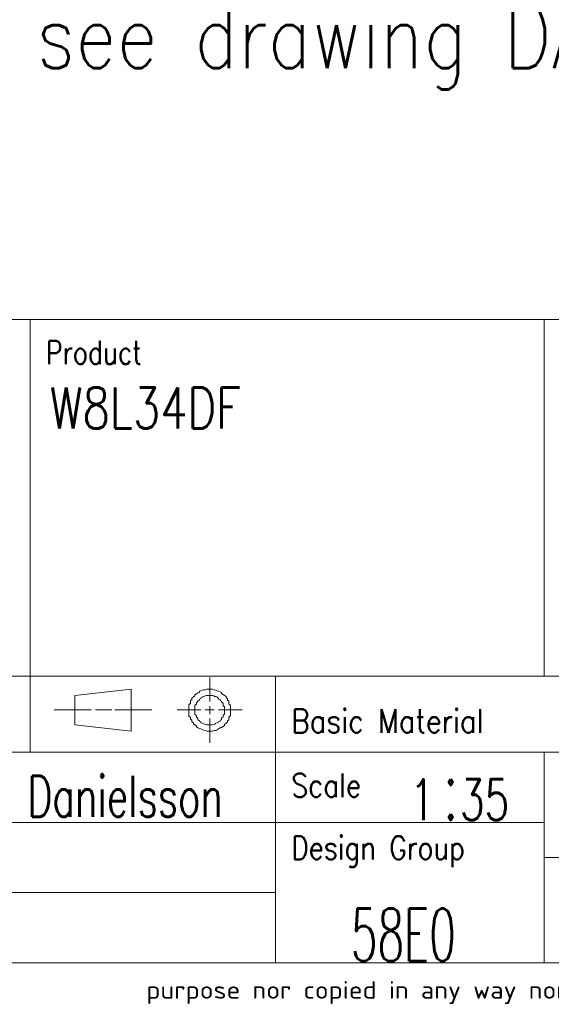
# Model space of a CAD drawing. Header units: inches. Extents: x 0 to 20790, y -12 to 14700.
# Tile 288 of 436: x 15684 to 17276, y 51 to 2997. Entities that reach past the tile are written whole.
import ezdxf

# ---------------------------------------------------------------- set-up
doc = ezdxf.new("R2010")
doc.units = ezdxf.units.IN
for name, color, linetype, true_color in [('1', 7, 'Continuous', 0xffffff), ('210', 7, 'Continuous', 0xffffff), ('254', 7, 'Continuous', 0xffffff)]:
    doc.layers.add(name, color=color, linetype=linetype, true_color=true_color)
doc.styles.add('iso-1', font='isocp.shx')
doc.styles.add('latin_extended', font='simplex.shx')

# ---------------------------------------------------------------- blocks, each defined once
blk = doc.blocks.new('1STANG1')
at = {"layer": '210', "color": 211, "linetype": 'Continuous', "lineweight": 18}
for p, q in [((0.8268, 0.6299), (0.8268, 1)), ((0.4094, 0.8189), (0.1102, 0.7244)), ((0.4094, 0.1811), (0.4094, 0.8189)), ((0.7795, 0.7953), (0.7717, 0.7874)), ((0.7717, 0.7874), (0.7717, 0.7717)), ((0.7874, 0.8031), (0.7795, 0.7953)), ((0.7953, 0.811), (0.7874, 0.8031)), ((0.8031, 0.811), (0.7953, 0.811)), ((0.811, 0.8189), (0.8031, 0.811)), ((0.8189, 0.8189), (0.811, 0.8189)), ((0.8268, 0.8189), (0.8189, 0.8189)), ((0.8346, 0.8189), (0.8268, 0.8189)), ((0.8425, 0.8189), (0.8346, 0.8189)), ((0.8504, 0.811), (0.8425, 0.8189)), ((0.8583, 0.8031), (0.8504, 0.811)), ((0.8661, 0.7953), (0.8583, 0.8031)), ((0.874, 0.7874), (0.8661, 0.7953)), ((0.8819, 0.7795), (0.874, 0.7874)), ((0.7559, 0.748), (0.748, 0.7323)), ((0.748, 0.7323), (0.748, 0.7165)), ((0.7638, 0.7638), (0.7559, 0.748)), ((0.7717, 0.7717), (0.7638, 0.7638)), ((0.8898, 0.7717), (0.8819, 0.7795)), ((0.8898, 0.7559), (0.8898, 0.7717)), ((0.8976, 0.7402), (0.8898, 0.7559)), ((0.9055, 0.7244), (0.8976, 0.7402)), ((0.1102, 0.7244), (0.1102, 0.2756)), ((0.7402, 0.7008), (0.7323, 0.685)), ((0.7323, 0.685), (0.7323, 0.6614)), ((0.748, 0.7165), (0.7402, 0.7008)), ((0.7874, 0.6929), (0.7795, 0.685)), ((0.7795, 0.685), (0.7795, 0.6772)), ((0.7953, 0.7087), (0.7874, 0.7008)), ((0.7874, 0.7008), (0.7874, 0.6929)), ((0.8031, 0.7165), (0.7953, 0.7087)), ((0.811, 0.7244), (0.8031, 0.7165)), ((0.8031, 0.7165), (0.8031, 0.7165)), ((0.8189, 0.7244), (0.811, 0.7244)), ((0.8268, 0.7244), (0.8189, 0.7244)), ((0.8189, 0.7244), (0.8189, 0.7244)), ((0.8346, 0.7244), (0.8268, 0.7244)), ((0.8425, 0.7244), (0.8346, 0.7244)), ((0.8346, 0.7244), (0.8346, 0.7244)), ((0.8504, 0.7165), (0.8425, 0.7244)), ((0.8504, 0.7087), (0.8504, 0.7165)), ((0.8583, 0.7087), (0.8504, 0.7087)), ((0.8661, 0.7008), (0.8583, 0.7087)), ((0.8661, 0.6929), (0.8661, 0.7008)), ((0.874, 0.6772), (0.8661, 0.6929)), ((0.9134, 0.7087), (0.9055, 0.7244)), ((0.9134, 0.6929), (0.9134, 0.7087)), ((0.9213, 0.6772), (0.9134, 0.6929)), ((0.7323, 0.6614), (0.7244, 0.6457)), ((0.7244, 0.6457), (0.7244, 0.622)), ((0.7638, 0.6299), (0.7559, 0.6142)), ((0.7717, 0.6535), (0.7638, 0.6457)), ((0.7638, 0.6457), (0.7638, 0.6299)), ((0.7795, 0.6772), (0.7717, 0.6693)), ((0.7717, 0.6693), (0.7717, 0.6535)), ((0.874, 0.6693), (0.874, 0.6772)), ((0.8819, 0.6614), (0.874, 0.6693)), ((0.8819, 0.6457), (0.8819, 0.6614)), ((0.8898, 0.6378), (0.8819, 0.6457)), ((0.8898, 0.622), (0.8898, 0.6378)), ((0.9213, 0.6535), (0.9213, 0.6772)), ((0.9291, 0.6378), (0.9213, 0.6535)), ((0.9291, 0.6142), (0.9291, 0.6378)), ((0.7244, 0.6063), (0.7165, 0.5827)), ((0.7165, 0.5827), (0.7165, 0.5591)), ((0.7244, 0.622), (0.7244, 0.6063)), ((0.7559, 0.5906), (0.748, 0.5748)), ((0.7559, 0.6142), (0.7559, 0.6063)), ((0.7559, 0.6063), (0.7559, 0.5906)), ((0.8976, 0.6063), (0.8898, 0.622)), ((0.8976, 0.5984), (0.8976, 0.6063)), ((0.8976, 0.5827), (0.8976, 0.5984)), ((0.8976, 0.5669), (0.8976, 0.5827)), ((0.9291, 0.5906), (0.9291, 0.6142)), ((0.937, 0.5748), (0.9291, 0.5906)), ((0.7165, 0.5591), (0.7165, 0.5354)), ((0.7165, 0.5354), (0.7165, 0.5197)), ((0.748, 0.5748), (0.748, 0.5591)), ((0.748, 0.5591), (0.748, 0.5433)), ((0.748, 0.5433), (0.748, 0.5276)), ((0.748, 0.5276), (0.748, 0.5118)), ((0.8268, 0.4409), (0.8268, 0.5591)), ((0.9055, 0.5512), (0.8976, 0.5669)), ((0.9055, 0.5354), (0.9055, 0.5512)), ((0.9055, 0.5197), (0.9055, 0.5354)), ((0.937, 0.5512), (0.937, 0.5748)), ((0.937, 0.5276), (0.937, 0.5512)), ((0.937, 0.5039), (0.937, 0.5276)), ((0, 0.5039), (0.1969, 0.5039)), ((0.2205, 0.5039), (0.3071, 0.5039)), ((0.5197, 0.5039), (0.3228, 0.5039)), ((0.6535, 0.5039), (0.7795, 0.5039)), ((0.7165, 0.5197), (0.7165, 0.4961)), ((0.7165, 0.4961), (0.7165, 0.4724)), ((0.7165, 0.4724), (0.7165, 0.4488)), ((0.748, 0.5118), (0.748, 0.4961)), ((0.748, 0.4961), (0.748, 0.4803)), ((0.748, 0.4803), (0.748, 0.4646)), ((0.8031, 0.5039), (0.8504, 0.5039)), ((0.874, 0.5039), (1, 0.5039)), ((0.9055, 0.5039), (0.9055, 0.5197)), ((0.9055, 0.4882), (0.9055, 0.5039)), ((0.9055, 0.4724), (0.9055, 0.4882)), ((0.9055, 0.4567), (0.9055, 0.4724)), ((0.937, 0.4803), (0.937, 0.5039)), ((0.937, 0.4646), (0.937, 0.4803)), ((0.7165, 0.4488), (0.7165, 0.4252)), ((0.7165, 0.4252), (0.7165, 0.4094)), ((0.748, 0.4646), (0.748, 0.4488)), ((0.748, 0.4488), (0.748, 0.4331)), ((0.748, 0.4331), (0.7559, 0.4173)), ((0.8976, 0.4252), (0.9055, 0.4409)), ((0.8976, 0.4094), (0.8976, 0.4252)), ((0.9055, 0.4409), (0.9055, 0.4567)), ((0.937, 0.4409), (0.937, 0.4646)), ((0.937, 0.4173), (0.937, 0.4409)), ((0.7165, 0.4094), (0.7244, 0.3858)), ((0.7244, 0.3858), (0.7244, 0.3622)), ((0.7559, 0.4173), (0.7559, 0.4016)), ((0.7559, 0.4016), (0.7559, 0.3937)), ((0.7559, 0.3937), (0.7638, 0.378)), ((0.7638, 0.378), (0.7638, 0.3622)), ((0.8268, 0), (0.8268, 0.3701)), ((0.8898, 0.3858), (0.8976, 0.3937)), ((0.8898, 0.3701), (0.8898, 0.3858)), ((0.8898, 0.3543), (0.8898, 0.3701)), ((0.8976, 0.3937), (0.8976, 0.4094)), ((0.9291, 0.3937), (0.937, 0.4173)), ((0.9291, 0.378), (0.9291, 0.3937)), ((0.9291, 0.3543), (0.9291, 0.378)), ((0.7244, 0.3622), (0.7323, 0.3465)), ((0.7323, 0.3465), (0.7323, 0.3228)), ((0.7323, 0.3228), (0.7402, 0.3071)), ((0.7638, 0.3622), (0.7638, 0.3543)), ((0.7638, 0.3543), (0.7717, 0.3386)), ((0.7717, 0.3386), (0.7717, 0.3307)), ((0.7717, 0.3307), (0.7795, 0.3228)), ((0.7795, 0.3228), (0.7795, 0.3071)), ((0.8661, 0.3071), (0.874, 0.315)), ((0.874, 0.3228), (0.8819, 0.3307)), ((0.874, 0.315), (0.874, 0.3228)), ((0.8819, 0.3465), (0.8898, 0.3543)), ((0.8819, 0.3307), (0.8819, 0.3465)), ((0.9134, 0.2992), (0.9213, 0.315)), ((0.9213, 0.3386), (0.9291, 0.3543)), ((0.9213, 0.315), (0.9213, 0.3386)), ((0.1102, 0.2756), (0.4094, 0.1811)), ((0.7402, 0.3071), (0.7402, 0.2913)), ((0.7402, 0.2913), (0.748, 0.2756)), ((0.748, 0.2756), (0.7559, 0.2598)), ((0.7795, 0.3071), (0.7874, 0.2992)), ((0.7874, 0.2992), (0.7953, 0.2913)), ((0.7953, 0.2913), (0.7953, 0.2913)), ((0.7953, 0.2913), (0.8031, 0.2835)), ((0.8031, 0.2835), (0.811, 0.2756)), ((0.811, 0.2756), (0.811, 0.2756)), ((0.811, 0.2756), (0.8189, 0.2756)), ((0.8189, 0.2756), (0.8268, 0.2756)), ((0.8268, 0.2756), (0.8268, 0.2756)), ((0.8268, 0.2756), (0.8346, 0.2756)), ((0.8346, 0.2756), (0.8425, 0.2756)), ((0.8425, 0.2756), (0.8504, 0.2835)), ((0.8504, 0.2835), (0.8583, 0.2913)), ((0.8504, 0.2835), (0.8504, 0.2835)), ((0.8583, 0.2992), (0.8661, 0.3071)), ((0.8583, 0.2913), (0.8583, 0.2992)), ((0.8976, 0.252), (0.9055, 0.2677)), ((0.9055, 0.2835), (0.9134, 0.2992)), ((0.9055, 0.2677), (0.9055, 0.2835)), ((0.7559, 0.2598), (0.7559, 0.2441)), ((0.7559, 0.2441), (0.7638, 0.2283)), ((0.7638, 0.2283), (0.7717, 0.2205)), ((0.7717, 0.2205), (0.7795, 0.2126)), ((0.7795, 0.2126), (0.7874, 0.2047)), ((0.8661, 0.2047), (0.874, 0.2126)), ((0.874, 0.2126), (0.8819, 0.2283)), ((0.8819, 0.2283), (0.8898, 0.2362)), ((0.8898, 0.2362), (0.8976, 0.252)), ((0.7874, 0.2047), (0.7953, 0.1969)), ((0.7953, 0.1969), (0.8031, 0.189)), ((0.8031, 0.189), (0.811, 0.1811)), ((0.811, 0.1811), (0.8189, 0.1811)), ((0.8189, 0.1811), (0.8268, 0.1811)), ((0.8268, 0.1811), (0.8346, 0.1811)), ((0.8346, 0.1811), (0.8425, 0.1811)), ((0.8425, 0.1811), (0.8504, 0.189)), ((0.8504, 0.189), (0.8583, 0.189)), ((0.8583, 0.189), (0.8661, 0.1969)), ((0.8661, 0.1969), (0.8661, 0.2047))]:
    blk.add_line(p, q, dxfattribs=at)

msp = doc.modelspace()

# ---------------------------------------------------------------- linework, layer by layer
at = {"layer": '1', "color": 7, "linetype": 'Continuous', "lineweight": 18}
msp.add_line((14140, 2100), (20615, 2100), dxfattribs=at)
at = {"layer": '210', "color": 7, "linetype": 'Continuous', "lineweight": 18}
for p, q in [((14140, 2100), (20615, 2100)), ((175, 175), (20615, 175))]:
    msp.add_line(p, q, dxfattribs=at)
at = {"layer": '210', "color": 7, "linetype": 'Continuous', "lineweight": 13}
for p, q in [((15715.014, 2100), (15715.014, 805.002)), ((17254.837, 2100), (17254.835, 1032.502)), ((14140.014, 1032.502), (17254.835, 1032.502)), ((16450.009, 175), (16450.009, 1032.502)), ((17254.836, 1032.502), (20615, 1032.502)), ((14140.014, 805.002), (20615.014, 805.002)), ((17254.835, 805.002), (17254.833, 175)), ((14140.016, 595), (16450.016, 595)), ((16450.016, 595), (17254.834, 595)), ((20615, 490), (17254.834, 490)), ((14140.016, 385.001), (16450.016, 385.001))]:
    msp.add_line(p, q, dxfattribs=at)

# ---------------------------------------------------------------- block references
at = {"layer": '210', "color": 211, "linetype": 'Continuous', "lineweight": 18, "xscale": 563.4999999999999, "yscale": 195.9999999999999, "zscale": 35}
msp.add_blockref('1STANG1', (15786.962, 832.791), dxfattribs=at)

# ---------------------------------------------------------------- texts
at = {"layer": '210', "color": 211, "linetype": 'Continuous', "lineweight": 18, "char_height": 70, "attachment_point": 7, "line_spacing_factor": 0.963855, "style": 'latin_extended'}
for s, insert in [('\\W0.7909;Product', (15762.46, 1965.821)), ('\\W0.8725;Basic Material', (16497.469, 863.323)), ('\\W0.8395;Scale', (16497.467, 670.822)), ('\\W0.8291;Design Group', (16497.467, 460.82))]:
    msp.add_mtext(s, dxfattribs=dict(at, insert=insert))
at = {"layer": '210', "color": 3, "linetype": 'Continuous', "lineweight": 18, "attachment_point": 7, "line_spacing_factor": 0.963855, "style": 'latin_extended'}
for s, insert, char_height in [('\\W0.7778;W8L34DF', (15774.006, 1773.749), 122.5), ('\\W0.7036;1{\\H0.35x; }{\\H1.50x;:}35', (16852.41, 601.755), 122.5), ('\\W0.6755;eda016  Danielsson', (15182.438, 611.749), 122.5), ('\\W0.5888;58E0', (16675.889, 179.833), 157.5)]:
    msp.add_mtext(s, dxfattribs=dict(at, insert=insert, char_height=char_height))
at = {"layer": '210', "color": 211, "linetype": 'Continuous', "lineweight": 13, "insert": (16062.886, 51.676), "char_height": 52.499998, "attachment_point": 7, "line_spacing_factor": 0.963855, "style": 'iso-1'}
msp.add_mtext('\\W1.2104;purpose nor copied in any way nor made accessible to third parties without the previous written consent of Wärtsilä.', dxfattribs=at)
at = {"layer": '254', "color": 2, "linetype": 'Continuous', "lineweight": 13, "insert": (14127.829, 2787.458), "char_height": 192.5, "attachment_point": 7, "line_spacing_factor": 0.963855, "style": 'latin_extended'}
msp.add_mtext('\\W0.8317;Service space see drawing DAAF088437', dxfattribs=at)

doc.saveas('drawing.dxf')
